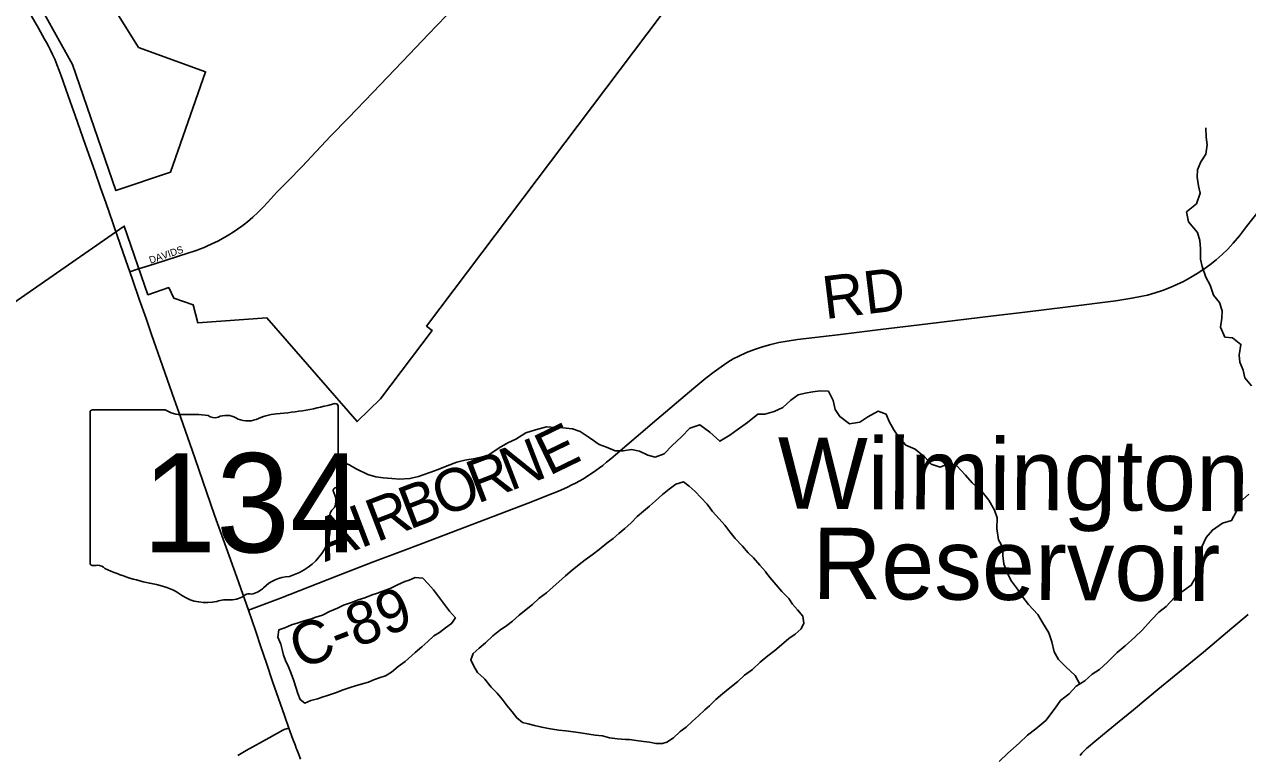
# Model space of a CAD drawing. Extents: x 1442749 to 1756758, y 235267 to 677782.
# Drawn here: x 1594524 to 1603104, y 515690 to 520821 of the extents above; entities that cross this region are included whole.
import ezdxf

# ---------------------------------------------------------------- set-up
doc = ezdxf.new("R2010")
doc.units = 0
for name, color, linetype in [('GM_X_City_Street', 7, 'Continuous'), ('GM_X_City_Street_Text', 7, 'Continuous'), ('GM_X_Corporation', 7, 'Continuous'), ('GM_X_County_Road', 7, 'Continuous'), ('GM_X_County_Road_Text', 7, 'Continuous'), ('GM_X_Minor_Lake', 7, 'Continuous'), ('GM_X_Minor_Lake_Text', 7, 'Continuous'), ('GM_X_Minor_River', 7, 'Continuous'), ('GM_X_State_Location', 7, 'Continuous'), ('GM_X_State_Route', 7, 'Continuous'), ('GM_X_State_Shield', 7, 'Continuous'), ('GM_X_Township_Road', 7, 'Continuous')]:
    doc.layers.add(name, color=color, linetype=linetype)

msp = doc.modelspace()

# ---------------------------------------------------------------- linework, layer by layer
at = {"layer": 'GM_X_City_Street'}
msp.add_lwpolyline([(1595262.2, 519084.9), (1595310.6, 519100.3), (1595438, 519141.1), (1595676.2, 519217.1), (1595706.6, 519227.5), (1595735.5, 519237.5), (1595759.5, 519246.6), (1595784.5, 519256.6), (1595808.8, 519267), (1595833.6, 519278.3), (1595859.4, 519290.7), (1595884.1, 519303.5), (1595912.1, 519318.4), (1595934.3, 519331.1), (1595957.7, 519345.1), (1595988.5, 519364), (1596018.2, 519384.1), (1596048.4, 519405.8), (1596067.5, 519420.2), (1596087.6, 519436.3), (1596106.6, 519452.3), (1596125.1, 519469), (1596159.9, 519501.8), (1596195.1, 519537.4), (1596229.9, 519573.9), (1596294.9, 519643.4), (1596370.5, 519720.7), (1596470.9, 519824.5), (1596671.6, 520036.6), (1596796.9, 520166.3), (1596967.1, 520344.1), (1597224.1, 520612.5), (1597356.9, 520751.2), (1597482, 520882)], dxfattribs=at)
at = {"layer": 'GM_X_Corporation'}
msp.add_lwpolyline([(1600053.6, 522300.1), (1597344.4, 518704.3), (1597383.8, 518673.5), (1597022.1, 518193.5), (1596856.7, 518033.7), (1596224.6, 518761), (1595739.2, 518727), (1595708, 518852.2), (1595570.9, 518899.4), (1595535.8, 518974.6), (1595389.3, 518924.2), (1595223.3, 519406.3), (1593359.8, 518110.6), (1592987, 518643), (1590985.8, 519534.1), (1589824.4, 515905.4)], dxfattribs=at)
msp.add_lwpolyline([(1594596, 521018), (1594860, 520540.6), (1595165.3, 519654.5), (1595548.8, 519784.8), (1595793.9, 520488.7), (1595323.9, 520659.6), (1594970.1, 521228.5)], close=True, dxfattribs=at)
at = {"layer": 'GM_X_County_Road'}
msp.add_lwpolyline([(1596096.4, 516709.8), (1596320.2, 516795.4), (1596711.6, 516947.9), (1596965.8, 517046), (1597177.2, 517127), (1597301.8, 517173.2), (1598057.5, 517460.8), (1598228.1, 517528.7), (1598269.5, 517546.2), (1598306.5, 517561.8), (1598332.5, 517573.9), (1598359.9, 517586.6), (1598394.8, 517604.4), (1598440.3, 517630), (1598487.4, 517659.4), (1598533.1, 517690.9), (1598557.6, 517709.4), (1598580.1, 517726.3), (1598607.4, 517748.4), (1598636.1, 517771.6), (1598669.3, 517799.9), (1598961, 518047.7), (1599220.6, 518269), (1599304.2, 518337.8), (1599361.4, 518382.1), (1599410.6, 518417.7), (1599458.8, 518449.6), (1599496.4, 518474.1), (1599534.8, 518493.8), (1599589.4, 518517.5), (1599644.9, 518538.8), (1599701.4, 518557.7), (1599758.5, 518574.2), (1599816.4, 518588.1), (1599874.8, 518599.3), (1599946.6, 518609.7), (1600230.2, 518642.8), (1600529.9, 518679.6), (1600862.1, 518719.9), (1601321.3, 518776.4), (1601523.4, 518799.6), (1601845.5, 518840), (1602179.7, 518880.6), (1602293, 518898.8), (1602354, 518910.6), (1602401.7, 518921.9), (1602455.2, 518937.1), (1602507.9, 518954.5), (1602559.9, 518974.3), (1602607.9, 518995), (1602654.9, 519017.8), (1602703.8, 519044.3), (1602751.5, 519072.8), (1602797.8, 519103.5), (1602840.1, 519134.3), (1602883.5, 519169), (1602925, 519205.9), (1602964.6, 519244.8), (1603002.4, 519285.5), (1603046.6, 519338.1), (1603097.4, 519402.4), (1603364.2, 519739.6)], dxfattribs=at)
at = {"layer": 'GM_X_Minor_Lake'}
for points in [[(1599722.6, 516979.6), (1599721.2, 516981.5), (1599683.6, 517026.1), (1599638.1, 517076.8), (1599600.5, 517113.3), (1599561, 517159.9), (1599509.5, 517212.6), (1599472, 517259.2), (1599436.4, 517305.7), (1599396.9, 517352.3), (1599351.4, 517403), (1599311.9, 517453.6), (1599268.4, 517500.2), (1599228.8, 517542.8), (1599187.1, 517579.4), (1599147.4, 517609.9), (1599093.1, 517594.5), (1599046.6, 517558.9), (1599000.1, 517521.4), (1598951.4, 517477.8), (1598908.9, 517440.2), (1598866.4, 517404.6), (1598821.8, 517367), (1598779.2, 517323.3), (1598734.7, 517283.7), (1598692.2, 517248.1), (1598653.7, 517212.4), (1598609.2, 517180.8), (1598556.5, 517135.3), (1598506, 517097.8), (1598457.5, 517064.2), (1598415, 517030.6), (1598366.4, 516991.1), (1598319.9, 516951.5), (1598273.3, 516909.9), (1598232.8, 516874.3), (1598186.1, 516830.7), (1598133.6, 516795.2), (1598087, 516749.6), (1598032.3, 516706.1), (1597993.9, 516674.4), (1597947.3, 516632.8), (1597906.9, 516603.2), (1597856.3, 516567.7)], [(1597753, 516224.9), (1597797.5, 516169.2), (1597839.1, 516128.6), (1597874.6, 516086.1), (1597910.2, 516039.5), (1597945.7, 515997), (1597977.3, 515954.5), (1598017, 515922), (1598057, 515913.5), (1598100.9, 515901), (1598152.9, 515888.3), (1598198.9, 515879.8), (1598228.9, 515875.4), (1598272.9, 515868.9), (1598320.9, 515862.3), (1598375, 515855.7), (1598425, 515849.1), (1598483, 515840.4), (1598527, 515833.9), (1598579.1, 515827.3), (1598627, 515814.7), (1598685.1, 515808), (1598739.1, 515803.4), (1598769.2, 515803), (1598815.2, 515796.5), (1598867.2, 515787.9), (1598909.2, 515783.4), (1598953.2, 515774.8), (1598999.3, 515774.3), (1599029.5, 515784), (1599076, 515813.5), (1599122.6, 515859.1), (1599165, 515888.7), (1599209.6, 515930.3), (1599252.2, 515968), (1599296.8, 516011.6), (1599329.2, 516039.3), (1599373.8, 516082.9), (1599420.4, 516122.5), (1599473, 516166), (1599527.6, 516209.5), (1599574.2, 516253.1), (1599630.8, 516292.6), (1599685.5, 516344.1), (1599738.2, 516389.6), (1599788.8, 516427.1), (1599835.3, 516466.7), (1599886, 516510.3), (1599930.4, 516541.8), (1599973, 516579.5), (1599991.5, 516619.4), (1599984, 516667.6), (1599946.5, 516712.2), (1599910.9, 516752.7), (1599885.3, 516793.1), (1599837.8, 516841.8), (1599796.2, 516888.4), (1599754.7, 516937), (1599722.6, 516979.6)], [(1597464, 516758.5), (1597463.8, 516758.7), (1597392.7, 516851.8), (1597355.1, 516894.4), (1597317.5, 516934.9), (1597265.5, 516939.5), (1597223.2, 516920), (1597193, 516910.3), (1597140.6, 516888.8), (1597088.2, 516863.3), (1597031.8, 516841.9), (1596999.6, 516830.2), (1596963.4, 516818.6), (1596911, 516797.2), (1596864.8, 516781.7), (1596818.5, 516764.1), (1596762.1, 516744.7), (1596719.8, 516725.1), (1596663.4, 516699.7), (1596615, 516676.2), (1596568.7, 516660.7), (1596536.5, 516649), (1596492.3, 516637.5), (1596444, 516622), (1596397.7, 516606.5), (1596351.4, 516587), (1596307.1, 516571.4), (1596300.5, 516521.4), (1596321.9, 516471), (1596333.4, 516424.7), (1596341.1, 516394.5), (1596360.5, 516346.2), (1596370.3, 516323.8)], [(1596370.3, 516323.8), (1596395.7, 516265.5), (1596413.1, 516215.2), (1596426.6, 516170.9), (1596442.1, 516124.6), (1596457.6, 516082.3), (1596489.4, 516057.9), (1596533.7, 516075.4), (1596580, 516088.9), (1596620.2, 516102.5), (1596650.3, 516110.2), (1596706.7, 516129.6), (1596759.1, 516151), (1596815.4, 516170.5), (1596845.6, 516178.1), (1596901.9, 516195.5), (1596936.1, 516205.2), (1596968.3, 516218.8), (1597012.6, 516236.4), (1597056.9, 516249.9), (1597099.3, 516275.5), (1597145.8, 516315.1), (1597194, 516350.9), (1597218.6, 516370.4), (1597265.3, 516414), (1597311.8, 516453.6), (1597352.4, 516491.2), (1597394.9, 516528.9), (1597435.3, 516554.5), (1597477.7, 516586.1), (1597520.2, 516615.7), (1597546.7, 516657.5), (1597505.2, 516704.1), (1597464, 516758.5)], [(1597856.3, 516567.7), (1597809.8, 516530.1), (1597759.1, 516480.6), (1597712.5, 516443), (1597672, 516405.3), (1597655.5, 516361.4), (1597675, 516317), (1597702.5, 516272.6), (1597746.1, 516232), (1597753, 516224.9)]]:
    msp.add_lwpolyline(points, dxfattribs=at)
at = {"layer": 'GM_X_Minor_River'}
for points in [[(1603131.9, 518284.2), (1603084.5, 518340.9), (1603073.1, 518395.2), (1603049.7, 518449.6), (1603044.3, 518499.8), (1603057.2, 518575.9), (1602997.6, 518620.7), (1602945.6, 518627.3), (1602914.3, 518695.9), (1602923.1, 518760), (1602925.7, 518810.1), (1602906.4, 518868.5), (1602864.9, 518921.1), (1602841.7, 518991.6), (1602810.3, 519048.1), (1602785.1, 519122.6), (1602773.7, 519172.9), (1602774.6, 519247.1), (1602769.2, 519305.3), (1602753.8, 519359.7), (1602690.6, 519436.6), (1602675.4, 519505), (1602746.2, 519562.4), (1602771.2, 519636.3), (1602759.8, 519688.6), (1602750.4, 519748.9), (1602753.1, 519801), (1602775.8, 519856.9), (1602810.5, 519910.7), (1602821.3, 519976.7), (1602813.9, 520029), (1602810.7, 520095.2)], [(1601926.5, 516191.1), (1601895.2, 516252.5), (1601829.7, 516311.4), (1601778.2, 516364.1), (1601746.8, 516416.6), (1601731.6, 516489), (1601710.3, 516551.5), (1601665.1, 516624.2), (1601631.7, 516680.7), (1601566.4, 516749.7), (1601526.9, 516802.3), (1601489.5, 516856.9), (1601448.1, 516913.5), (1601416.7, 516972), (1601393.4, 517036.5), (1601388.1, 517092.7), (1601386.7, 517148.9), (1601357.3, 517203.4), (1601344.2, 517283.8), (1601347.1, 517358), (1601327.7, 517412.4), (1601288.5, 517483), (1601241, 517539.7), (1601171.7, 517604.7), (1601124.2, 517657.4), (1601064.9, 517724.3), (1600996.8, 517735.1), (1600946.5, 517713.6), (1600884.6, 517734.4), (1600841.1, 517785), (1600771.6, 517840), (1600705.8, 517868.8), (1600658.4, 517925.5), (1600622.9, 517976.1), (1600589.5, 518034.6), (1600568.1, 518085), (1600512.2, 518107.7), (1600439.6, 518066.5), (1600385, 518029), (1600310.7, 518017.8), (1600243.2, 518068.7), (1600211.7, 518119.2), (1600196.4, 518181.6), (1600163.2, 518248.2), (1600105, 518248.8), (1600054.9, 518243.4), (1600000.6, 518234), (1599950.4, 518220.5), (1599899.8, 518183), (1599843.1, 518131.5), (1599782.6, 518104.1), (1599718.3, 518086.8), (1599668.2, 518085.4), (1599595.3, 518028), (1599522.5, 517974.7), (1599472, 517939.2), (1599401.4, 517895.9), (1599332, 517958.8), (1599260.4, 518011.8), (1599192, 517988.5), (1599133.2, 517927), (1599068.3, 517865.6), (1599011.5, 517808.1), (1598949.1, 517784.7), (1598897.1, 517797.3), (1598837.3, 517826.1), (1598781.4, 517838.8), (1598723.1, 517829.4), (1598667, 517828.1), (1598607.2, 517854.8), (1598555.3, 517873.5), (1598491.7, 517918.3), (1598422.1, 517965.3), (1598368.2, 517981.9), (1598300.1, 517990.8), (1598248, 517991.3), (1598186, 517996.1), (1598107.6, 517976.9), (1598041.2, 517955.6), (1597970.5, 517910.3), (1597914.1, 517884.9), (1597853.5, 517849.5), (1597774.7, 517796.2), (1597686.3, 517775.1), (1597614, 517761.9), (1597557.7, 517748.5), (1597489.3, 517723.3), (1597426.8, 517697.9), (1597366.4, 517676.5), (1597288, 517649.3), (1597227.6, 517634), (1597155.4, 517628.8), (1597101.4, 517633.4), (1597039.3, 517640.1), (1596989.3, 517646.7), (1596933.4, 517663.4), (1596855.6, 517700.4), (1596801.9, 517731.1), (1596728.1, 517760.1)], [(1601360.8, 515646.9), (1601421.7, 515706.3), (1601502.7, 515777.6), (1601559.5, 515833.1), (1601618.1, 515876.6), (1601689, 515935.9), (1601754.1, 516021.4), (1601790.8, 516075.2), (1601851.5, 516122.6), (1601902.3, 516176.2), (1601962.8, 516213.6), (1602013.5, 516261.1), (1602066, 516294.6), (1602120.7, 516344.1), (1602189.7, 516413.6), (1602244.4, 516459.1), (1602313.2, 516520.5), (1602363.9, 516570), (1602428.9, 516641.5), (1602481.7, 516695), (1602532.3, 516736.6), (1602591.1, 516798.1), (1602643.7, 516839.6), (1602708.4, 516885), (1602753.4, 516962.7), (1602764.3, 517034.8), (1602773, 517094.8), (1602781.7, 517150.9), (1602812.6, 517220.8), (1602857.3, 517272.4), (1602928.1, 517321.7), (1602992.4, 517339), (1603027.3, 517404.8), (1603050.1, 517468.7), (1603112.9, 517524.2)]]:
    msp.add_lwpolyline(points, dxfattribs=at)
at = {"layer": 'GM_X_State_Route'}
for points in [[(1595153.5, 519401), (1595144.1, 519428.1), (1595093.8, 519571.3), (1595057.6, 519673.9), (1595017.1, 519791.6), (1594953, 519974.1), (1594880.1, 520181.3), (1594845.1, 520280.1), (1594782.2, 520459.5), (1594767.6, 520498.1), (1594751.5, 520538.8), (1594736, 520576.2), (1594720.2, 520610.7), (1594705.6, 520640.9), (1594691.3, 520669.3), (1594678.7, 520693.9), (1594665.1, 520718.3), (1594621.2, 520795), (1594570.3, 520883)], [(1595280.6, 519031), (1595262.2, 519084.9), (1595235.4, 519164.1), (1595153.5, 519401)], [(1596347.1, 515971.3), (1596264.5, 516210.5), (1596220.7, 516338.6), (1596181.7, 516452.4), (1596146, 516560.2), (1596096.4, 516709.8), (1596014.2, 516942.4), (1595939.7, 517149.7), (1595857.3, 517377.6), (1595746.9, 517697.2), (1595699.7, 517833.6), (1595620.4, 518059.7), (1595560.8, 518230.1), (1595492.1, 518425.1), (1595415.3, 518645.1), (1595376.5, 518756.7), (1595328.6, 518893.7), (1595280.6, 519031)], [(1596460.3, 515664.7), (1596447.9, 515696.4), (1596434.1, 515731.6), (1596430.4, 515741.7), (1596421.7, 515765.2), (1596406.9, 515805.3), (1596378, 515881.6), (1596347.1, 515971.3)]]:
    msp.add_lwpolyline(points, dxfattribs=at)
at = {"layer": 'GM_X_State_Shield'}
for p, q in [((1594983.6, 518098), (1594983.6, 517041.4)), ((1595510.4, 518116.2), (1595000.7, 518116.2)), ((1596723.8, 517589.6), (1596723.8, 518142.4)), ((1596723.6, 517589.8), (1596723.8, 517589.6))]:
    msp.add_line(p, q, dxfattribs=at)
for centre, major_axis, start_param, end_param in [((1596103.9, 519556.7), (1845.5, 0), 4.814394, 5.042369), ((1596704.5, 518144.7), (19.4, 0), 6.141152, 7.989035), ((1595003.6, 518100.3), (20.2, 0), 1.712693, 3.28349), ((1595631.7, 518238.8), (195.5, 0), 4.042523, 4.731795), ((1595696.6, 517523), (702, 0), 1.404758, 1.657858), ((1595855.9, 518105.7), (56.4, 0), 3.836095, 5.185415), ((1595938.8, 517983.6), (117.3, 0), 0.950623, 2.079405), ((1596339.3, 517793.5), (371.3, 0), 1.699011, 2.107814), ((1596090.1, 518151.1), (141.1, 0), 4.081561, 5.145723), ((1596719.3, 517549), (30, 0), 1.883978, 3.671073), ((1596703.1, 517587.5), (20.7, 0), 5.05454, 6.418171), ((1596528.6, 517479.2), (180, 0), 5.934695, 6.695948), ((1596793.2, 517358.3), (130.9, 0), 2.387724, 3.262537), ((1596207.3, 517288), (461.6, 0), 5.101752, 6.440018), ((1595003.7, 517039.1), (20.3, 0), 3.00124, 4.508301), ((1595006.8, 517147.2), (155.2, 0), 4.665946, 4.897461), ((1595038.6, 516980.4), (56, 0), 0.519207, 1.627899), ((1595745.2, 517929.7), (1332.7, 0), 4.195997, 4.488961), ((1595347.9, 516566.7), (417, 0), 0.823519, 1.323587), ((1596081.6, 516939), (149.1, 0), 4.937069, 5.64225), ((1596401.9, 516744.7), (252.8, 0), 1.647645, 2.488434), ((1595798.8, 516975.2), (264.6, 0), 4.026481, 4.996735), ((1595951.7, 516609.8), (217.4, 0), 1.495662, 1.94098), ((1595971, 516896), (141, 0), 4.691044, 5.507374), ((1596098.6, 516793.7), (39.7, 0), 1.147584, 2.315152)]:
    msp.add_ellipse(centre, major_axis=major_axis, ratio=0.8, start_param=start_param, end_param=end_param, dxfattribs=at)
at = {"layer": 'GM_X_Township_Road'}
for points in [[(1601929.9, 515689.7), (1601942, 515706), (1601955.6, 515720.4), (1601974.1, 515738.6), (1602046.1, 515801.1), (1602125.7, 515865.7), (1602230, 515950.6), (1602303.4, 516011), (1602404.5, 516094.4), (1602475.5, 516152.5), (1602589.4, 516246.4), (1602793.9, 516416.1), (1602992.5, 516582.7), (1603108.5, 516679.2)], [(1596020.7, 515689.3), (1596079.5, 515724.8), (1596239.4, 515815.2), (1596336.4, 515867.7), (1596345.7, 515871.7), (1596352.8, 515874.5), (1596363, 515877.8), (1596378, 515881.6)]]:
    msp.add_lwpolyline(points, dxfattribs=at)

# ---------------------------------------------------------------- texts
at = {"layer": 'GM_X_City_Street_Text'}
msp.add_text('DAVIDS', height=50, rotation=18.7807, dxfattribs=at).set_placement((1595407.8, 519141.3))
at = {"layer": 'GM_X_County_Road_Text'}
for s, rotation, p in [('RD', 6.88361, (1600140.4, 518752.4)), ('E', 25.88434, (1598203.2, 517650.3)), ('N', 21.04378, (1597931.4, 517544.4)), ('R', 20.93747, (1597700.7, 517456.2)), ('O', 20.94029, (1597454.2, 517361.8)), ('B', 20.93018, (1597224, 517273.8)), ('R', 20.93747, (1596993.9, 517185.7)), ('A', 20.93551, (1596632.2, 517047.4)), ('I', 20.93896, (1596878.8, 517141.7)), ('C-89', 21.10978, (1596456.5, 516292.1))]:
    msp.add_text(s, height=300, rotation=rotation, dxfattribs=at).set_placement(p)
at = {"layer": 'GM_X_Minor_Lake_Text'}
for s, rotation, p in [('Wilmington', 359.68706, (1599806.5, 517422.5)), ('Reservoir', 359.68708, (1600050.6, 516789.7))]:
    msp.add_text(s, height=499.98, rotation=rotation, dxfattribs=at).set_placement(p)
at = {"layer": 'GM_X_State_Location'}
for s in ['s', 'r']:
    msp.add_text(s, height=1, dxfattribs=at).set_placement((1595834.1, 517499.4))
msp.add_text('134', height=1, rotation=0.00001, dxfattribs=at).set_placement((1595481.2, 517426.7))
at = {"layer": 'GM_X_State_Shield'}
msp.add_text('134', height=696.1, dxfattribs=at).set_placement((1595350.5, 517115.9))

doc.saveas('drawing.dxf')
